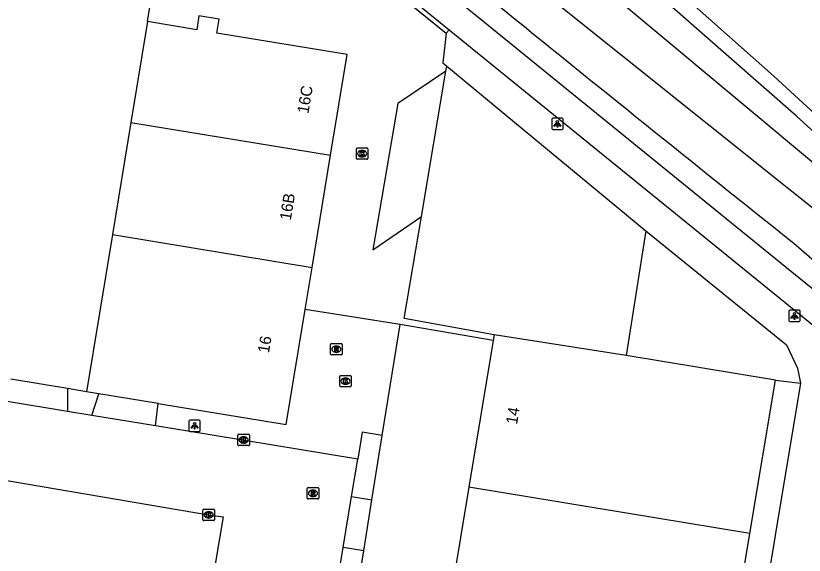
# Model space of a CAD drawing. Extents: x 163686 to 164493, y 382719 to 383870.
# Drawn here: x 164374.5 to 164443.8, y 383433.1 to 383480.6 of the extents above; entities that cross this region are included whole.
import ezdxf

# ---------------------------------------------------------------- set-up
doc = ezdxf.new("R2010")
doc.units = 0
for name, color, linetype in [('IMGEO_Geluidsscherm', 7, 'Continuous'), ('IMGEO_Groenvoorziening', 7, 'Continuous'), ('IMGEO_Hek', 7, 'Continuous'), ('IMGEO_Kolk', 7, 'Continuous'), ('IMGEO_Lichtpunt', 7, 'Continuous'), ('IMGEO_Pand', 7, 'Continuous'), ('IMGEO_Pand_nummerreeks', 7, 'Continuous'), ('IMGEO_Parkeervlak_open', 7, 'Continuous'), ('IMGEO_Rijbaan_lokaal_open', 7, 'Continuous'), ('IMGEO_Rioolput', 7, 'Continuous'), ('IMGEO_Spoorbaan_halfverhard', 7, 'Continuous'), ('IMGEO_Voetpad_halfverhard', 7, 'Continuous'), ('IMGEO_Voetpad_open', 7, 'Continuous'), ('IMGEO_Waterloop', 7, 'Continuous')]:
    doc.layers.add(name, color=color, linetype=linetype)

msp = doc.modelspace()

# ---------------------------------------------------------------- linework, layer by layer
at = {"layer": 'IMGEO_Geluidsscherm'}
msp.add_lwpolyline([(164367.36, 383537.326), (164378.879, 383528.037), (164386.727, 383521.613), (164394.653, 383515.085), (164402.916, 383508.185), (164409.806, 383502.404), (164421.118, 383492.747), (164422.142, 383491.864), (164426.349, 383488.235), (164433.595, 383481.914), (164441.126, 383475.237), (164448.399, 383468.548), (164456.133, 383461.445), (164461.431, 383456.791), (164463.23, 383455.289), (164467.115, 383451.86), (164471.94, 383447.467), (164473.818, 383445.765)], dxfattribs=at)
at = {"layer": 'IMGEO_Groenvoorziening'}
for points in [[(164466.795, 383450.4), (164464.547, 383452.249), (164464.538, 383452.256), (164462.44, 383454.164), (164462.252, 383454.349), (164462.117, 383454.465), (164461.981, 383454.581), (164461.59, 383454.936), (164443.09, 383471.755), (164426.275, 383486.52), (164424.229, 383488.184)], [(164412.35, 383479.029), (164412.604, 383479.328)], [(164429.88, 383461.652), (164442.235, 383451.617), (164443.228, 383449.565), (164443.478, 383448.229)], [(164442.886, 383460.56), (164460.783, 383444.989)], [(164443.478, 383448.229), (164436.826, 383408.214)], [(164441.28, 383448.491), (164443.478, 383448.229)]]:
    msp.add_lwpolyline(points, dxfattribs=at)
msp.add_arc((166747.246, 386348.641), 3694.738, 230.894208, 231.414126, dxfattribs=at)
at = {"layer": 'IMGEO_Hek'}
for points in [[(164387.354, 383489.917), (164388.282, 383495.194), (164393.374, 383494.404), (164412.35, 383479.029)], [(164412.35, 383479.029), (164412.039, 383476.414), (164412.385, 383476.128)], [(164416.558, 383452.495), (164408.661, 383453.916)]]:
    msp.add_lwpolyline(points, dxfattribs=at)
at = {"layer": 'IMGEO_Kolk'}
for p, q in [((164404.453, 383468.004), (164404.453, 383468.856)), ((164404.528, 383468.93), (164405.38, 383468.93)), ((164405.454, 383468.856), (164405.454, 383468.004)), ((164404.964, 383468.15), (164404.939, 383468.15)), ((164404.941, 383468.71), (164404.966, 383468.71)), ((164405.38, 383467.93), (164404.528, 383467.93)), ((164402.991, 383447.993), (164402.991, 383448.845)), ((164403.066, 383448.919), (164403.918, 383448.919)), ((164403.992, 383448.845), (164403.992, 383447.993)), ((164403.502, 383448.139), (164403.477, 383448.139)), ((164403.479, 383448.699), (164403.504, 383448.699)), ((164403.918, 383447.919), (164403.066, 383447.919)), ((164394.042, 383442.823), (164394.042, 383443.675)), ((164394.117, 383443.749), (164394.969, 383443.749)), ((164394.53, 383443.529), (164394.555, 383443.529)), ((164395.043, 383443.675), (164395.043, 383442.823)), ((164394.969, 383442.749), (164394.117, 383442.749)), ((164394.553, 383442.969), (164394.528, 383442.969)), ((164390.967, 383436.23), (164390.967, 383437.082)), ((164391.042, 383437.156), (164391.894, 383437.156)), ((164391.968, 383437.082), (164391.968, 383436.23)), ((164391.478, 383436.376), (164391.453, 383436.376)), ((164391.455, 383436.936), (164391.48, 383436.936)), ((164391.894, 383436.156), (164391.042, 383436.156))]:
    msp.add_line(p, q, dxfattribs=at)
for points in [[(164404.453, 383468.004), (164404.453, 383468.856)], [(164404.528, 383468.93), (164405.38, 383468.93)], [(164405.454, 383468.856), (164405.454, 383468.004)], [(164404.774, 383468.63), (164404.897, 383468.63), (164404.897, 383468.479), (164405.027, 383468.63), (164405.191, 383468.63), (164405.045, 383468.479), (164405.198, 383468.23), (164405.046, 383468.23), (164404.961, 383468.394), (164404.897, 383468.327), (164404.897, 383468.23), (164404.774, 383468.23), (164404.774, 383468.63)], [(164405.38, 383467.93), (164404.528, 383467.93)], [(164402.991, 383447.993), (164402.991, 383448.845)], [(164403.066, 383448.919), (164403.918, 383448.919)], [(164403.992, 383448.845), (164403.992, 383447.993)], [(164403.312, 383448.619), (164403.435, 383448.619), (164403.435, 383448.468), (164403.565, 383448.619), (164403.729, 383448.619), (164403.583, 383448.468), (164403.736, 383448.219), (164403.584, 383448.219), (164403.499, 383448.383), (164403.435, 383448.316), (164403.435, 383448.219), (164403.312, 383448.219), (164403.312, 383448.619)], [(164403.918, 383447.919), (164403.066, 383447.919)], [(164394.042, 383442.823), (164394.042, 383443.675)], [(164394.117, 383443.749), (164394.969, 383443.749)], [(164394.363, 383443.449), (164394.486, 383443.449), (164394.486, 383443.298), (164394.616, 383443.449), (164394.78, 383443.449), (164394.634, 383443.298), (164394.787, 383443.049), (164394.635, 383443.049), (164394.55, 383443.213), (164394.486, 383443.146), (164394.486, 383443.049), (164394.363, 383443.049), (164394.363, 383443.449)], [(164395.043, 383443.675), (164395.043, 383442.823)], [(164394.969, 383442.749), (164394.117, 383442.749)], [(164390.967, 383436.23), (164390.967, 383437.082)], [(164391.042, 383437.156), (164391.894, 383437.156)], [(164391.968, 383437.082), (164391.968, 383436.23)], [(164391.288, 383436.856), (164391.411, 383436.856), (164391.411, 383436.705), (164391.541, 383436.856), (164391.705, 383436.856), (164391.559, 383436.705), (164391.712, 383436.456), (164391.56, 383436.456), (164391.475, 383436.62), (164391.411, 383436.553), (164391.411, 383436.456), (164391.288, 383436.456), (164391.288, 383436.856)], [(164391.894, 383436.156), (164391.042, 383436.156)]]:
    msp.add_lwpolyline(points, dxfattribs=at)
for centre, start, end in [((164404.53, 383468.854), 91.55205, 178.44795), ((164404.53, 383468.854), 91.55205, 178.44795), ((164405.378, 383468.854), 1.55205, 88.44795), ((164405.378, 383468.854), 1.55205, 88.44795), ((164404.53, 383468.006), 181.55205, 268.44795), ((164404.53, 383468.006), 181.55205, 268.44795), ((164405.378, 383468.006), 271.55205, 358.44795), ((164405.378, 383468.006), 271.55205, 358.44795), ((164403.068, 383448.843), 91.55205, 178.44795), ((164403.068, 383448.843), 91.55205, 178.44795), ((164403.916, 383448.843), 1.55205, 88.44795), ((164403.916, 383448.843), 1.55205, 88.44795), ((164403.068, 383447.995), 181.55205, 268.44795), ((164403.068, 383447.995), 181.55205, 268.44795), ((164403.916, 383447.995), 271.55205, 358.44795), ((164403.916, 383447.995), 271.55205, 358.44795), ((164394.119, 383443.673), 91.55205, 178.44795), ((164394.119, 383443.673), 91.55205, 178.44795), ((164394.967, 383443.673), 1.55205, 88.44795), ((164394.967, 383443.673), 1.55205, 88.44795), ((164394.119, 383442.825), 181.55205, 268.44795), ((164394.119, 383442.825), 181.55205, 268.44795), ((164394.967, 383442.825), 271.55205, 358.44795), ((164394.967, 383442.825), 271.55205, 358.44795), ((164391.044, 383437.08), 91.55205, 178.44795), ((164391.044, 383437.08), 91.55205, 178.44795), ((164391.892, 383437.08), 1.55205, 88.44795), ((164391.892, 383437.08), 1.55205, 88.44795), ((164391.044, 383436.232), 181.55205, 268.44795), ((164391.044, 383436.232), 181.55205, 268.44795), ((164391.892, 383436.232), 271.55205, 358.44795), ((164391.892, 383436.232), 271.55205, 358.44795)]:
    msp.add_arc(centre, 0.0765, start, end, dxfattribs=at)
for centre, major_axis, ratio, start_param, end_param in [((164404.94, 383468.43), (-0.387, 0.002), 0.722429, 4.712389, 7.853982), ((164404.965, 383468.43), (-0.39, 0.002), 0.717154, 1.570796, 4.712389), ((164403.478, 383448.419), (-0.387, 0.002), 0.722429, 4.712389, 7.853982), ((164403.503, 383448.419), (-0.39, 0.002), 0.717154, 1.570796, 4.712389), ((164394.529, 383443.249), (-0.387, 0.002), 0.722429, 4.712389, 7.853982), ((164394.554, 383443.249), (-0.39, 0.002), 0.717154, 1.570796, 4.712389), ((164391.454, 383436.656), (-0.387, 0.002), 0.722429, 4.712389, 7.853982), ((164391.479, 383436.656), (-0.39, 0.002), 0.717154, 1.570796, 4.712389)]:
    msp.add_ellipse(centre, major_axis=major_axis, ratio=ratio, start_param=start_param, end_param=end_param, dxfattribs=at)
at = {"layer": 'IMGEO_Lichtpunt'}
for p, q in [((164421.619, 383471.45), (164421.619, 383470.643)), ((164421.619, 383471.45), (164421.619, 383470.643)), ((164422.521, 383471.545), (164421.713, 383471.545)), ((164422.521, 383471.545), (164421.713, 383471.545)), ((164422.615, 383470.643), (164422.615, 383471.45)), ((164422.615, 383470.643), (164422.615, 383471.45)), ((164421.713, 383470.549), (164422.521, 383470.549)), ((164421.713, 383470.549), (164422.521, 383470.549)), ((164442.451, 383454.557), (164442.451, 383453.75)), ((164442.451, 383454.557), (164442.451, 383453.75)), ((164443.353, 383454.652), (164442.545, 383454.652)), ((164443.353, 383454.652), (164442.545, 383454.652)), ((164443.447, 383453.75), (164443.447, 383454.557)), ((164443.447, 383453.75), (164443.447, 383454.557)), ((164442.545, 383453.656), (164443.353, 383453.656)), ((164442.545, 383453.656), (164443.353, 383453.656)), ((164389.737, 383444.897), (164389.737, 383444.09)), ((164389.737, 383444.897), (164389.737, 383444.09)), ((164390.639, 383444.992), (164389.831, 383444.992)), ((164390.639, 383444.992), (164389.831, 383444.992)), ((164390.733, 383444.09), (164390.733, 383444.897)), ((164390.733, 383444.09), (164390.733, 383444.897)), ((164389.831, 383443.996), (164390.639, 383443.996)), ((164389.831, 383443.996), (164390.639, 383443.996))]:
    msp.add_line(p, q, dxfattribs=at)
for points in [[(164421.993, 383471.114), (164422.032, 383471.086), (164421.844, 383470.824), (164421.806, 383470.851), (164421.993, 383471.114)], [(164422.095, 383471.066), (164422.142, 383471.066), (164422.142, 383470.744), (164422.095, 383470.744), (164422.095, 383471.066)], [(164422.205, 383471.086), (164422.243, 383471.113), (164422.43, 383470.851), (164422.391, 383470.823), (164422.205, 383471.086)], [(164442.825, 383454.221), (164442.864, 383454.193), (164442.676, 383453.931), (164442.638, 383453.958), (164442.825, 383454.221)], [(164442.927, 383454.173), (164442.974, 383454.173), (164442.974, 383453.851), (164442.927, 383453.851), (164442.927, 383454.173)], [(164443.037, 383454.193), (164443.075, 383454.22), (164443.262, 383453.958), (164443.223, 383453.93), (164443.037, 383454.193)], [(164390.111, 383444.561), (164390.15, 383444.533), (164389.962, 383444.271), (164389.924, 383444.298), (164390.111, 383444.561)], [(164390.213, 383444.513), (164390.26, 383444.513), (164390.26, 383444.191), (164390.213, 383444.191), (164390.213, 383444.513)], [(164390.323, 383444.533), (164390.361, 383444.56), (164390.548, 383444.298), (164390.509, 383444.27), (164390.323, 383444.533)]]:
    msp.add_lwpolyline(points, dxfattribs=at)
for centre in [(164422.118, 383471.248), (164442.95, 383454.355), (164390.236, 383444.695)]:
    msp.add_circle(centre, 0.0994, dxfattribs=at)
for centre, start, end in [((164421.713, 383471.45), 90, 180), ((164421.713, 383471.45), 90, 180), ((164422.521, 383471.45), 0, 90), ((164422.521, 383471.45), 0, 90), ((164421.713, 383470.643), 180, 270), ((164421.713, 383470.643), 180, 270), ((164422.521, 383470.643), 270, 0), ((164422.521, 383470.643), 270, 360), ((164442.545, 383454.557), 90, 180), ((164442.545, 383454.557), 90, 180), ((164443.353, 383454.557), 0, 90), ((164443.353, 383454.557), 0, 90), ((164442.545, 383453.75), 180, 270), ((164442.545, 383453.75), 180, 270), ((164443.353, 383453.75), 270, 0), ((164443.353, 383453.75), 270, 360), ((164389.831, 383444.897), 90, 180), ((164389.831, 383444.897), 90, 180), ((164390.639, 383444.897), 0, 90), ((164390.639, 383444.897), 0, 90), ((164389.831, 383444.09), 180, 270), ((164389.831, 383444.09), 180, 270), ((164390.639, 383444.09), 270, 0), ((164390.639, 383444.09), 270, 360)]:
    msp.add_arc(centre, 0.0946, start, end, dxfattribs=at)
at = {"layer": 'IMGEO_Pand'}
for points in [[(164386.09, 383480.041), (164387.706, 383489.859), (164387.354, 383489.917)], [(164386.09, 383480.041), (164384.631, 383471.174)], [(164402.187, 383468.286), (164403.646, 383477.151), (164392.193, 383479.036), (164392.393, 383480.25), (164390.617, 383480.542), (164390.417, 383479.329), (164386.09, 383480.041)], [(164384.631, 383471.174), (164383.007, 383461.303)], [(164384.631, 383471.174), (164402.187, 383468.286)], [(164400.562, 383458.415), (164402.187, 383468.286)], [(164383.007, 383461.303), (164380.734, 383447.488)], [(164383.007, 383461.303), (164400.562, 383458.415)], [(164399.955, 383454.725), (164400.562, 383458.415)], [(164387.031, 383446.452), (164398.288, 383444.599), (164399.955, 383454.725)], [(164416.558, 383452.495), (164416.474, 383451.989)], [(164428.152, 383450.662), (164416.558, 383452.495)], [(164416.474, 383451.989), (164414.331, 383439.096)], [(164441.28, 383448.491), (164428.152, 383450.662)], [(164379.06, 383447.764), (164374.084, 383448.583)], [(164439.04, 383435.015), (164441.28, 383448.491)], [(164380.734, 383447.488), (164379.06, 383447.764)], [(164381.818, 383447.31), (164380.734, 383447.488)], [(164387.031, 383446.452), (164381.818, 383447.31)], [(164414.331, 383439.096), (164412.123, 383425.814)], [(164439.04, 383435.015), (164414.331, 383439.096)], [(164436.832, 383421.734), (164439.04, 383435.015)]]:
    msp.add_lwpolyline(points, dxfattribs=at)
at = {"layer": 'IMGEO_Parkeervlak_open'}
for points in [[(164412.385, 383476.128), (164429.88, 383461.652)], [(164410.169, 383462.911), (164412.309, 383475.676)], [(164429.88, 383461.652), (164428.152, 383450.662)]]:
    msp.add_lwpolyline(points, dxfattribs=at)
at = {"layer": 'IMGEO_Rijbaan_lokaal_open'}
for points in [[(164403.369, 383486.306), (164412.35, 383479.029)], [(164412.35, 383479.029), (164412.039, 383476.414), (164412.385, 383476.128)], [(164412.309, 383475.676), (164412.385, 383476.128)], [(164412.309, 383475.676), (164408.104, 383472.84), (164405.89, 383459.963), (164410.169, 383462.911)], [(164416.558, 383452.495), (164408.661, 383453.916), (164410.169, 383462.911)], [(164408.298, 383453.387), (164399.955, 383454.725)], [(164406.727, 383443.638), (164408.298, 383453.387)], [(164416.474, 383451.989), (164408.298, 383453.387)], [(164379.074, 383445.758), (164373.589, 383446.661)], [(164386.794, 383444.487), (164387.031, 383446.452)], [(164381.206, 383445.407), (164379.074, 383445.758)], [(164386.794, 383444.487), (164381.206, 383445.407)], [(164404.57, 383441.561), (164386.794, 383444.487)], [(164406.727, 383443.638), (164404.957, 383443.927), (164404.57, 383441.561)], [(164391.071, 383426.621), (164389.973, 383426.79), (164350.553, 383433.664), (164352.191, 383443.334), (164391.629, 383436.63), (164392.754, 383436.492), (164391.071, 383426.621)], [(164404.026, 383438.264), (164404.57, 383441.561)], [(164403.289, 383433.794), (164404.026, 383438.264)], [(164402.404, 383428.414), (164403.289, 383433.794)]]:
    msp.add_lwpolyline(points, dxfattribs=at)
at = {"layer": 'IMGEO_Rioolput'}
for p, q in [((164402.187, 383450.804), (164402.187, 383451.656)), ((164402.262, 383451.73), (164403.114, 383451.73)), ((164402.675, 383451.51), (164402.7, 383451.51)), ((164403.188, 383451.656), (164403.188, 383450.804)), ((164402.698, 383450.95), (164402.673, 383450.95)), ((164403.114, 383450.73), (164402.262, 383450.73)), ((164400.21, 383439.058), (164401.062, 383439.058)), ((164400.135, 383438.132), (164400.135, 383438.984)), ((164400.623, 383438.838), (164400.648, 383438.838)), ((164401.136, 383438.984), (164401.136, 383438.132)), ((164401.062, 383438.058), (164400.21, 383438.058)), ((164400.646, 383438.278), (164400.621, 383438.278))]:
    msp.add_line(p, q, dxfattribs=at)
for points in [[(164402.187, 383450.804), (164402.187, 383451.656)], [(164402.262, 383451.73), (164403.114, 383451.73)], [(164403.188, 383451.656), (164403.188, 383450.804)], [(164402.776, 383451.428), (164402.524, 383451.43), (164402.524, 383451.03)], [(164402.524, 383451.03), (164402.648, 383451.03), (164402.648, 383451.192), (164402.659, 383451.192)], [(164402.702, 383451.349), (164402.648, 383451.349), (164402.648, 383451.268)], [(164402.648, 383451.268), (164402.7, 383451.268)], [(164402.706, 383451.163), (164402.777, 383451.03), (164402.917, 383451.03), (164402.852, 383451.156)], [(164403.114, 383450.73), (164402.262, 383450.73)], [(164400.21, 383439.058), (164401.062, 383439.058)], [(164400.135, 383438.132), (164400.135, 383438.984)], [(164400.724, 383438.756), (164400.472, 383438.758), (164400.472, 383438.358)], [(164400.472, 383438.358), (164400.596, 383438.358), (164400.596, 383438.52), (164400.607, 383438.52)], [(164400.65, 383438.677), (164400.596, 383438.677), (164400.596, 383438.596)], [(164400.596, 383438.596), (164400.648, 383438.596)], [(164400.654, 383438.491), (164400.725, 383438.358), (164400.865, 383438.358), (164400.8, 383438.484)], [(164401.136, 383438.984), (164401.136, 383438.132)], [(164401.062, 383438.058), (164400.21, 383438.058)]]:
    msp.add_lwpolyline(points, dxfattribs=at)
for centre, radius, start, end in [((164402.264, 383451.654), 0.0765, 91.55205, 178.44795), ((164402.264, 383451.654), 0.0765, 91.55205, 178.44795), ((164403.112, 383451.654), 0.0765, 1.55205, 88.44795), ((164403.112, 383451.654), 0.0765, 1.55205, 88.44795), ((164402.264, 383450.806), 0.0765, 181.55205, 268.44795), ((164402.264, 383450.806), 0.0765, 181.55205, 268.44795), ((164402.658, 383451.139), 0.0533, 26.02933, 88.69889), ((164402.684, 383451.457), 0.19, 274.7715, 282.96867), ((164402.708, 383451.253), 0.0964, 77.00612, 93.18647), ((164402.722, 383451.31), 0.0378, 276.66336, 79.67722), ((164402.775, 383451.318), 0.109, 350.36119, 89.41601), ((164402.773, 383451.318), 0.112, 277.58423, 350.98172), ((164402.757, 383451.103), 0.108, 29.51342, 73.79051), ((164403.112, 383450.806), 0.0765, 271.55205, 358.44795), ((164403.112, 383450.806), 0.0765, 271.55205, 358.44795), ((164400.212, 383438.982), 0.0765, 91.55205, 178.44795), ((164400.212, 383438.982), 0.0765, 91.55205, 178.44795), ((164401.06, 383438.982), 0.0765, 1.55205, 88.44795), ((164401.06, 383438.982), 0.0765, 1.55205, 88.44795), ((164400.606, 383438.467), 0.0533, 26.02933, 88.69889), ((164400.632, 383438.785), 0.19, 274.7715, 282.96867), ((164400.656, 383438.581), 0.0964, 77.00612, 93.18647), ((164400.67, 383438.638), 0.0378, 276.66336, 79.67722), ((164400.723, 383438.646), 0.109, 350.36119, 89.41601), ((164400.721, 383438.646), 0.112, 277.58423, 350.98172), ((164400.705, 383438.431), 0.108, 29.51342, 73.79051), ((164400.212, 383438.134), 0.0765, 181.55205, 268.44795), ((164400.212, 383438.134), 0.0765, 181.55205, 268.44795), ((164401.06, 383438.134), 0.0765, 271.55205, 358.44795), ((164401.06, 383438.134), 0.0765, 271.55205, 358.44795)]:
    msp.add_arc(centre, radius, start, end, dxfattribs=at)
for centre, major_axis, ratio, start_param, end_param in [((164402.674, 383451.23), (-0.387, 0.002), 0.722429, 4.712389, 7.853982), ((164402.699, 383451.23), (-0.39, 0.002), 0.717154, 1.570796, 4.712389), ((164400.622, 383438.558), (-0.387, 0.002), 0.722429, 4.712389, 7.853982), ((164400.647, 383438.558), (-0.39, 0.002), 0.717154, 1.570796, 4.712389)]:
    msp.add_ellipse(centre, major_axis=major_axis, ratio=ratio, start_param=start_param, end_param=end_param, dxfattribs=at)
at = {"layer": 'IMGEO_Spoorbaan_halfverhard'}
msp.add_lwpolyline([(164422.142, 383491.864), (164426.349, 383488.235), (164433.595, 383481.914), (164441.126, 383475.237), (164448.399, 383468.548), (164456.133, 383461.445), (164461.431, 383456.791), (164463.23, 383455.289), (164467.115, 383451.86), (164471.94, 383447.467), (164473.818, 383445.765), (164474.145, 383445.468), (164476.034, 383443.747), (164477.238, 383441.563), (164477.271, 383441.502), (164477.754, 383441.327), (164477.813, 383441.306)], dxfattribs=at)
at = {"layer": 'IMGEO_Voetpad_halfverhard'}
for points in [[(164356.75, 383522.944), (164357.765, 383522.179), (164387.165, 383500), (164412.604, 383479.328)], [(164470.244, 383435.761), (164469.66, 383436.163), (164442.714, 383457.989), (164413.534, 383481.714)], [(164412.604, 383479.328), (164458.443, 383442.095), (164468.124, 383434.212)]]:
    msp.add_lwpolyline(points, dxfattribs=at)
at = {"layer": 'IMGEO_Voetpad_open'}
for points in [[(164379.06, 383447.764), (164379.074, 383445.758)], [(164381.206, 383445.407), (164381.818, 383447.31)], [(164405.814, 383437.97), (164406.727, 383443.638)], [(164404.026, 383438.264), (164405.814, 383437.97)], [(164405.093, 383433.498), (164405.814, 383437.97)], [(164405.093, 383433.498), (164403.289, 383433.794)], [(164404.258, 383428.309), (164405.093, 383433.498)]]:
    msp.add_lwpolyline(points, dxfattribs=at)
at = {"layer": 'IMGEO_Waterloop'}
msp.add_lwpolyline([(164460.684, 383454.227), (164458.535, 383451.858), (164458.129, 383452.261), (164458.36, 383452.521), (164458.225, 383452.65), (164457.454, 383451.856), (164456.825, 383452.431), (164457.587, 383453.196), (164420.53, 383482.851), (164420.41, 383483.041), (164420.306, 383483.42), (164420.289, 383483.816), (164420.461, 383484.333), (164421.529, 383485.728), (164421.805, 383485.901), (164422.287, 383486.004), (164422.752, 383485.918), (164460.684, 383454.227)], dxfattribs=at)

# ---------------------------------------------------------------- texts
at = {"layer": 'IMGEO_Pand_nummerreeks'}
for s, rotation, p in [('16C', 80.65527, (164400.229, 383471.904)), ('16B', 80.65527, (164398.683, 383462.511)), ('16', 80.65527, (164396.76, 383450.835)), ('14', 80.5636, (164418.566, 383444.573))]:
    msp.add_text(s, height=1, rotation=rotation, dxfattribs=at).set_placement(p)

doc.saveas('drawing.dxf')
